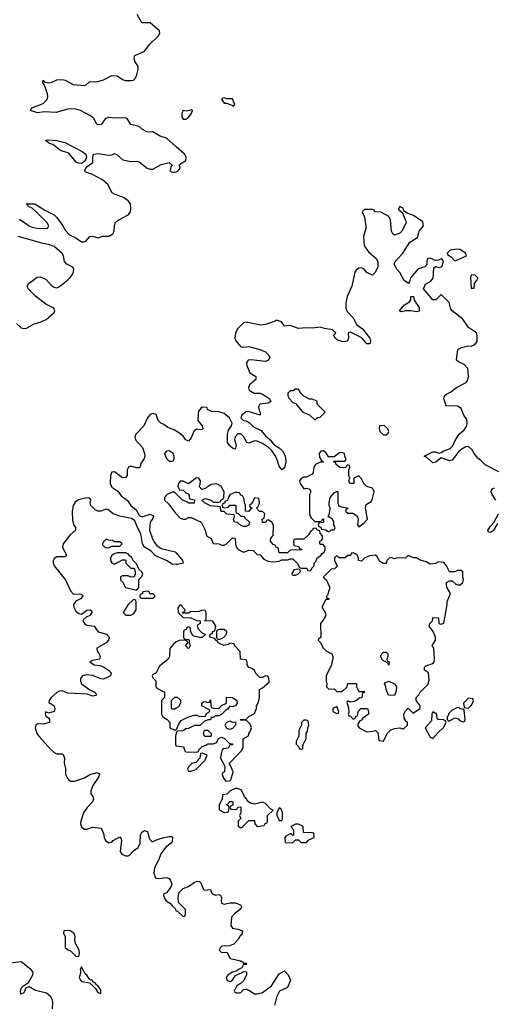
# Model space of a CAD drawing. Header units: inches. Extents: x 2601682 to 2755810, y 449311 to 584050.
# Tile 338 of 505: x 2678860 to 2682317, y 508175 to 515351. Entities that reach past the tile are written whole.
import ezdxf

# ---------------------------------------------------------------- set-up
doc = ezdxf.new("R2010")
doc.units = ezdxf.units.IN
doc.header["$MEASUREMENT"] = 0
for name, color, linetype in [('C6570', 7, 'Continuous'), ('C6571', 7, 'Continuous'), ('C6580', 7, 'Continuous'), ('C6581', 7, 'Continuous')]:
    doc.layers.add(name, color=color, linetype=linetype)

msp = doc.modelspace()

# ---------------------------------------------------------------- linework, layer by layer
at = {"layer": 'C6570', "color": 2, "elevation": 2}
for points in [[(2679171.6, 510000), (2679176.8, 509996.8), (2679187.3, 509970), (2679184.5, 509935.5), (2679192.7, 509892.7), (2679194.3, 509850), (2679204.7, 509824.7), (2679217.6, 509810), (2679230, 509802.4), (2679258.2, 509801.8), (2679333.1, 509826.9), (2679370, 509850.5), (2679424.7, 509864.7), (2679438, 509858), (2679441, 509850), (2679434, 509830), (2679393.4, 509770), (2679377.3, 509730), (2679378, 509710), (2679392, 509690), (2679398, 509670), (2679390.8, 509650), (2679350.4, 509609.6), (2679325.7, 509570), (2679305.2, 509510), (2679303.6, 509490), (2679309.3, 509469.3), (2679330, 509450.4), (2679350, 509450.7), (2679390, 509467.3), (2679450, 509458), (2679458, 509450), (2679473.7, 509413.7), (2679476, 509390), (2679486, 509370), (2679510, 509351.3), (2679530, 509358), (2679542, 509370), (2679590, 509396), (2679594.4, 509394.4), (2679602.8, 509370), (2679593, 509290), (2679604.9, 509270), (2679630, 509256.4), (2679650, 509256.3), (2679659.1, 509260.9), (2679690, 509294.8), (2679722, 509318), (2679738, 509350), (2679739.3, 509410), (2679750, 509430.8), (2679770, 509441), (2679790, 509434), (2679803.5, 509383.5), (2679822, 509362), (2679830, 509361), (2679863, 509377), (2679909.7, 509390.3), (2679950, 509398.8), (2679970, 509398), (2679973.4, 509390), (2679970, 509362), (2679962.8, 509350), (2679923.1, 509316.9), (2679889, 509271), (2679874, 509230), (2679841, 509170), (2679836, 509130), (2679850, 509098), (2679855.3, 509095.3), (2679870, 509091), (2679930, 509098.8), (2679950, 509091.3), (2679958.4, 509078.4), (2679967.3, 509050), (2679960.7, 509030), (2679930, 508988), (2679910, 508978), (2679906.8, 508970), (2679911.3, 508950), (2679927.3, 508930), (2679964.7, 508904.7), (2679970, 508894), (2679992.7, 508872.7), (2679998, 508858), (2680000, 508857.3)], [(2679098, 508142), (2679101.2, 508190), (2679097.2, 508210), (2679086, 508230), (2679055.1, 508255.1), (2678974.8, 508274.8), (2678930, 508302), (2678904.7, 508295.3), (2678890, 508258), (2678869, 508250), (2678865.2, 508270), (2678870, 508292), (2678888, 508310), (2678925.2, 508334.8), (2678955.3, 508390), (2678958, 508410), (2678942, 508430), (2678870, 508484), (2678770, 508473.2)]]:
    msp.add_lwpolyline(points, dxfattribs=at)
for points in [[(2679206.7, 508713.3), (2679182, 508710), (2679178, 508690), (2679191.1, 508668.9), (2679192, 508590), (2679210, 508572), (2679230, 508564.7), (2679270, 508526), (2679290, 508524.7), (2679294.7, 508550), (2679292.8, 508570), (2679264.1, 508624.1), (2679261.6, 508650), (2679265.1, 508670), (2679255.8, 508690), (2679228, 508710)], [(2679310, 508448), (2679301, 508430), (2679304.7, 508410), (2679292, 508370), (2679302, 508350), (2679310, 508342), (2679371.6, 508331.6), (2679411.3, 508291.3), (2679430, 508262), (2679450, 508254), (2679450, 508278), (2679430, 508312.3), (2679417.2, 508317.2), (2679412.3, 508330), (2679397.5, 508337.5), (2679388, 508350), (2679374.5, 508354.5), (2679355.6, 508375.6), (2679350, 508388.7), (2679337.5, 508397.5), (2679330, 508415.3), (2679321.2, 508421.2)]]:
    msp.add_lwpolyline(points, close=True, dxfattribs=at)
at = {"layer": 'C6571', "color": 2}
for points, elevation in [([(2680000, 514424.8), (2679930, 514487.1), (2679883.3, 514503.3), (2679830, 514535.1), (2679790, 514532.3), (2679754, 514550), (2679730, 514572.7), (2679670, 514588), (2679642, 514630), (2679630, 514637.2), (2679552.9, 514632.9), (2679510, 514639), (2679486, 514630), (2679453.7, 514586.3), (2679430, 514584), (2679422, 514590), (2679399, 514630), (2679375.3, 514650), (2679302, 514690), (2679270, 514699.6), (2679218.8, 514701.2), (2679125.8, 514674.2), (2679040.5, 514679.5), (2678990, 514673.2), (2678938, 514690), (2678948, 514710), (2679030, 514741), (2679059, 514770), (2679065.2, 514790), (2679062.7, 514810), (2679039, 514879), (2679028, 514890), (2679030, 514911), (2679038, 514898), (2679070, 514890.8), (2679090, 514894), (2679130, 514914), (2679170, 514916.3), (2679191.3, 514910), (2679250, 514878.8), (2679330, 514871.3), (2679343.1, 514876.9), (2679370, 514901), (2679410, 514897.3), (2679430, 514902), (2679470, 514914), (2679530, 514944.9), (2679570, 514942), (2679610, 514914.8), (2679630, 514907.3), (2679672.9, 514907.1), (2679690, 514911.3), (2679698.6, 514921.4), (2679710, 514942), (2679724, 514990), (2679724, 515010), (2679699.3, 515050), (2679692.7, 515070), (2679699, 515090), (2679770, 515122.8), (2679807.3, 515172.7), (2679869, 515230), (2679882, 515250), (2679878, 515270), (2679810, 515328), (2679750, 515328), (2679715.3, 515390)], 2), ([(2678858.4, 513898.4), (2678928.4, 513848.4), (2678950, 513838.9), (2678988, 513832), (2679058, 513830), (2679065.6, 513834.4), (2679071.7, 513848.3), (2679060.9, 513870), (2678975.8, 513955.8), (2678950, 513978), (2678924, 513990), (2678920.4, 514000.4), (2678908, 514010), (2678970, 514010.3), (2679042.5, 513962.5), (2679110, 513928.7), (2679130.3, 513910), (2679175.3, 513850), (2679194.6, 513814.6), (2679223.6, 513783.6), (2679270, 513760.7), (2679310, 513731.3), (2679330, 513731.3), (2679342, 513738), (2679370, 513770.6), (2679393.7, 513773.7), (2679430, 513762), (2679466.3, 513773.7), (2679510, 513774), (2679539, 513790), (2679549.2, 513810), (2679549.4, 513850), (2679556, 513870), (2679577.2, 513890), (2679649.2, 513930), (2679666, 513950), (2679669.4, 513970), (2679666, 514010), (2679649.3, 514030), (2679615.1, 514055.1), (2679550, 514079.5), (2679533.2, 514090), (2679502.7, 514150), (2679463.5, 514183.5), (2679390, 514223.7), (2679340.2, 514240.2), (2679335.3, 514250), (2679344, 514276), (2679392.7, 514310), (2679392.9, 514347.1), (2679398, 514370), (2679430, 514375.5), (2679510, 514362.8), (2679530, 514366), (2679550, 514376), (2679570, 514366), (2679612, 514330), (2679670, 514318), (2679710, 514320.5), (2679730, 514316.3), (2679788.9, 514268.9), (2679810, 514262), (2679830, 514262.8), (2679890, 514296), (2679950, 514311), (2679971.3, 514291.3), (2679960.7, 514279.3), (2679957.3, 514250), (2679963.4, 514243.4), (2679979.3, 514239.3), (2679990, 514238.9), (2680000, 514243.2)], 2), ([(2678836.2, 513136.2), (2678870, 513106.4), (2678890, 513101.3), (2678910, 513103.7), (2678965.8, 513134.2), (2679010, 513147.2), (2679052.9, 513167.1), (2679110, 513216), (2679117, 513230), (2679109, 513250), (2679050, 513278), (2678975.6, 513335.6), (2678922, 513390), (2678915.1, 513410), (2678926, 513430), (2678952.8, 513447.2), (2678984.2, 513475.8), (2679010, 513476.4), (2679050, 513460.4), (2679090, 513416.3), (2679110, 513402), (2679130, 513397.3), (2679150, 513406.8), (2679210, 513455.8), (2679230, 513474.4), (2679250, 513504.9), (2679254.7, 513530), (2679247.6, 513547.6), (2679202.7, 513570), (2679187.3, 513590), (2679178.4, 513630), (2679168.2, 513648.2), (2679110, 513698), (2679070, 513713.7), (2679030, 513720.5), (2678850, 513772)], 2), ([(2680000, 512353), (2679990, 512359.3), (2679938.6, 512378.6), (2679910, 512401.2), (2679889, 512410), (2679869.3, 512430), (2679854, 512474), (2679830, 512481.2), (2679810, 512473.2), (2679790.6, 512450), (2679764.4, 512390), (2679706.8, 512330), (2679699.1, 512310), (2679704, 512290), (2679753.5, 512233.5), (2679768, 512190), (2679770.6, 512169.4), (2679766.8, 512153.2), (2679743.5, 512116.5), (2679738, 512090), (2679730, 512085.2), (2679710, 512085.2), (2679670, 512097.2), (2679652, 512090), (2679642.8, 512070), (2679642.8, 512030), (2679630, 512014), (2679610, 512013.2), (2679550, 512056), (2679530, 512052.3), (2679520.3, 512030), (2679519.5, 511970), (2679530, 511944.9), (2679574, 511914), (2679599.9, 511879.9), (2679645.8, 511845.8), (2679670.7, 511810), (2679710, 511777.3), (2679724.9, 511744.9), (2679734.4, 511734.4), (2679753.2, 511726.8), (2679810, 511746.8), (2679830, 511738.8), (2679835.5, 511730), (2679830, 511715.3), (2679810.5, 511689.5), (2679804.9, 511630), (2679827.3, 511567.3), (2679841.7, 511541.7), (2679859.5, 511519.5), (2679890, 511498), (2679993, 511473), (2680000, 511464.8)], 2), ([(2680000, 511895), (2679987.3, 511907.3), (2679970, 511908), (2679934, 511890), (2679914, 511870), (2679914, 511850), (2679943.6, 511823.6), (2679995.3, 511755.3), (2680000, 511750.3)], 6), ([(2680000, 511380.6), (2679970, 511383.7), (2679929.6, 511409.6), (2679850, 511442.9), (2679818.5, 511478.5), (2679765.6, 511510), (2679755.6, 511530), (2679743.3, 511603.3), (2679718, 511650), (2679698.9, 511698.9), (2679674.8, 511714.8), (2679590, 511732.7), (2679542, 511750), (2679502, 511782), (2679490, 511784), (2679450, 511769.4), (2679430, 511769.6), (2679410, 511778.4), (2679378.4, 511810), (2679372.3, 511830), (2679379.3, 511850), (2679375.9, 511855.9), (2679364.5, 511864.5), (2679350, 511867.3), (2679287.4, 511852.6), (2679264.3, 511835.7), (2679248.4, 511810), (2679242.3, 511770), (2679244.5, 511704.5), (2679251.9, 511671.9), (2679266.8, 511650), (2679266.8, 511630), (2679226, 511594), (2679177.1, 511530), (2679173, 511510), (2679175.5, 511495.5), (2679201, 511450), (2679197.3, 511442.7), (2679190, 511435.3), (2679130, 511437.6), (2679110, 511424.5), (2679103.6, 511410), (2679104.2, 511390), (2679111.5, 511370), (2679194.3, 511270), (2679230, 511187.7), (2679250, 511166.4), (2679303.5, 511163.5), (2679316.3, 511156.3), (2679318.8, 511150), (2679302.8, 511130), (2679270, 511114.5), (2679251.8, 511090), (2679253.8, 511070), (2679270, 511041.3), (2679290, 511023), (2679310, 511018.8), (2679350, 511047.3), (2679370.5, 511050.5), (2679383.6, 511043.6), (2679386, 511030), (2679370.7, 511010), (2679343.4, 510996.6), (2679323.5, 510976.5), (2679321, 510970), (2679331, 510950), (2679350, 510937.3), (2679402, 510930), (2679432, 510890), (2679492.3, 510872.3), (2679511.3, 510850), (2679506, 510830), (2679490.5, 510809.5), (2679422, 510770), (2679424, 510750), (2679439.1, 510730), (2679446.8, 510710), (2679442, 510690), (2679390, 510681.2), (2679371.3, 510670), (2679402, 510650), (2679443.8, 510643.8), (2679470, 510634.8), (2679506, 510610), (2679526, 510590), (2679522, 510570), (2679470, 510544.5), (2679450, 510547), (2679390.9, 510570.9), (2679343, 510577), (2679317.3, 510570), (2679302.4, 510550), (2679302.4, 510530), (2679310.5, 510510), (2679370, 510466), (2679404.7, 510450), (2679418.8, 510430), (2679415.2, 510424.8), (2679390, 510420.9), (2679355.1, 510435.1), (2679210, 510443.7), (2679170, 510459), (2679150, 510458), (2679130, 510447.6), (2679088.5, 510410), (2679074.8, 510390), (2679072, 510372), (2679090, 510366), (2679111, 510350), (2679116, 510330), (2679111, 510310), (2679070, 510298), (2679050, 510306), (2679046, 510294), (2679050, 510274), (2679070, 510262), (2679078, 510250), (2679078, 510230), (2679030, 510217.2), (2678990, 510219.7), (2678977.1, 510210), (2678971.8, 510190), (2678985.8, 510150), (2678998.9, 510130), (2679088.8, 510028.8), (2679110, 510010.3), (2679130, 510001.7), (2679170, 510001), (2679171.6, 510000)], 2), ([(2680000, 510816.4), (2679979.6, 510800.4), (2679952.7, 510767.3), (2679951, 510709), (2679942, 510690), (2679879.6, 510640.4), (2679854, 510590), (2679830, 510578), (2679824.7, 510570), (2679830, 510554), (2679852, 510532), (2679852, 510490), (2679859.6, 510479.6), (2679914, 510450), (2679914, 510410), (2679894, 510390), (2679892, 510290), (2679902, 510270), (2679934, 510250), (2679954, 510230), (2679954, 510190), (2679990, 510174), (2680000, 510177.3)], 6), ([(2680000, 510332.4), (2679990, 510326), (2679970, 510326), (2679966, 510330), (2679966, 510390), (2679990, 510414), (2680000, 510413.2)], 6), ([(2680000, 510151), (2679994, 510130), (2679994, 510070), (2679998, 510058), (2680000, 510057.8)], 6)]:
    msp.add_lwpolyline(points, dxfattribs=dict(at, elevation=elevation))
for points, elevation in [([(2679310, 514304), (2679290, 514305.2), (2679272.3, 514312.3), (2679217.6, 514377.6), (2679158, 514398), (2679102, 514442), (2679078, 514450), (2679048, 514470), (2679065.2, 514474.8), (2679130, 514470.4), (2679190, 514455.5), (2679316, 514390), (2679342.8, 514370), (2679346.8, 514350), (2679336.8, 514323.2)], 2), ([(2679950, 512208), (2679930, 512206), (2679914, 512190), (2679930, 512154), (2679950, 512134), (2679970, 512134), (2679982, 512138), (2679986, 512150), (2679986, 512170), (2679978, 512190)], 6), ([(2679490, 511566), (2679470, 511546), (2679462, 511530), (2679463.6, 511523.6), (2679483.6, 511503.6), (2679510, 511502), (2679530, 511514), (2679590, 511514), (2679606, 511530), (2679590, 511546), (2679550, 511546), (2679536.4, 511556.4), (2679510, 511558)], 6), ([(2679630, 511466), (2679570, 511466), (2679543.6, 511456.4), (2679530, 511446), (2679522, 511430), (2679523.6, 511403.6), (2679534, 511390), (2679550, 511382), (2679610, 511414), (2679630, 511414), (2679634, 511410), (2679634, 511390), (2679670, 511354), (2679692.7, 511352.7), (2679702, 511330), (2679702, 511310), (2679694, 511290), (2679668.9, 511288.9), (2679650, 511298), (2679610, 511298), (2679594, 511290), (2679594, 511270), (2679610, 511254), (2679630, 511214), (2679710, 511194), (2679727.3, 511212.7), (2679728, 511272), (2679750, 511294), (2679758, 511310), (2679750, 511326), (2679727.3, 511347.3), (2679710, 511386), (2679686, 511410), (2679674.6, 511434.6), (2679662, 511442), (2679650, 511458)], 6), ([(2679790, 511186), (2679758, 511182), (2679752.7, 511167.3), (2679738, 511162), (2679734, 511150), (2679738, 511138), (2679750, 511134), (2679830, 511134), (2679846, 511150), (2679830, 511166), (2679807.3, 511167.3), (2679802, 511182)], 6), ([(2679690, 511126), (2679650, 511088), (2679614, 511030), (2679632, 511012), (2679670, 511011.3), (2679690, 511022), (2679708, 511050), (2679707.3, 511107.3), (2679702, 511122)], 6)]:
    msp.add_lwpolyline(points, close=True, dxfattribs=dict(at, elevation=elevation))
at = {"layer": 'C6580', "color": 2}
for points, elevation in [([(2680177.6, 510000), (2680172, 509968), (2680142, 509938), (2680114, 509930), (2680090, 509906), (2680082, 509890), (2680090, 509874), (2680110, 509874), (2680130, 509882), (2680146, 509890), (2680210, 509954), (2680226, 509990), (2680203.5, 510000)], 6), ([(2680328, 510000), (2680322, 509970), (2680354, 509910), (2680351.6, 509868.4), (2680338, 509862), (2680334, 509850), (2680343.6, 509823.6), (2680362, 509802), (2680390, 509804.7), (2680398, 509810), (2680414, 509870), (2680396.4, 509916.4), (2680386, 509930), (2680453.6, 510000)], 6), ([(2680000, 508857.3), (2680010, 508854), (2680050, 508814), (2680062, 508818), (2680067.3, 508832.7), (2680067.3, 508867.3), (2680018, 508918), (2680014, 508954), (2680022.7, 508990), (2680050, 509018.8), (2680090, 509034.8), (2680130, 509062.8), (2680153.7, 509073.7), (2680170, 509071), (2680180.7, 509060.7), (2680196, 509016), (2680206, 509006), (2680250, 509012), (2680258, 508990), (2680270, 508978), (2680290, 508971), (2680310, 508974.8), (2680322, 508970), (2680330.8, 508950), (2680327.3, 508927.3), (2680331.3, 508911.3), (2680350, 508906), (2680390, 508914.8), (2680430, 508914), (2680462.8, 508902.8), (2680476, 508890), (2680471, 508870), (2680424.7, 508835.3), (2680404, 508810), (2680398, 508750), (2680411, 508731), (2680450, 508722.8), (2680482, 508710), (2680481, 508690), (2680465.8, 508674.2), (2680452.7, 508647.3), (2680423.5, 508616.5), (2680390, 508602), (2680370, 508598), (2680350, 508602), (2680330, 508595.3), (2680322, 508590), (2680312, 508570), (2680330, 508552), (2680370, 508554), (2680394, 508510), (2680470, 508491.3), (2680483.6, 508483.6), (2680490, 508474), (2680510, 508474), (2680514, 508470), (2680510, 508466), (2680490, 508466), (2680478, 508442), (2680454, 508430), (2680442, 508418), (2680410, 508408.7), (2680378, 508390), (2680364.7, 508370), (2680372, 508350), (2680390, 508341), (2680397.2, 508342.8), (2680410, 508352), (2680430, 508382), (2680447.3, 508392.7), (2680476.4, 508403.6), (2680490, 508414), (2680512.7, 508412.7), (2680512, 508390), (2680491.6, 508348.4), (2680474, 508330), (2680442, 508310), (2680422, 508270), (2680425.4, 508265.4), (2680439.6, 508259.6), (2680460.4, 508259.6), (2680470, 508262), (2680490, 508282), (2680510, 508284.7), (2680530, 508278), (2680570, 508251.3), (2680591.1, 508251.1), (2680630, 508260.7), (2680695.3, 508310), (2680750, 508398), (2680790, 508418), (2680816, 508390), (2680832, 508350), (2680810, 508298), (2680752, 508270), (2680730, 508228), (2680716, 508170)], 2)]:
    msp.add_lwpolyline(points, dxfattribs=dict(at, elevation=elevation))
at = {"layer": 'C6580', "color": 2, "elevation": 6}
for points in [[(2680430, 509748), (2680394, 509730), (2680370, 509706), (2680338, 509702), (2680334, 509670), (2680312, 509630), (2680312.7, 509592.7), (2680350, 509572), (2680382, 509578), (2680386, 509610), (2680382, 509622), (2680366, 509630), (2680382, 509638), (2680390, 509654), (2680410, 509654), (2680412.7, 509647.3), (2680412.7, 509627.3), (2680398, 509622), (2680394, 509610), (2680398, 509598), (2680430, 509594), (2680442, 509598), (2680448, 509612), (2680470, 509614), (2680472, 509570), (2680462, 509550), (2680472, 509530), (2680452, 509510), (2680452.7, 509472.7), (2680470, 509462), (2680486, 509470), (2680530, 509514), (2680570, 509514), (2680572, 509490), (2680590, 509472), (2680642, 509478), (2680648, 509492), (2680662, 509498), (2680666, 509510), (2680666, 509550), (2680706, 509590), (2680690, 509598), (2680650, 509638), (2680630, 509648.7), (2680570, 509633.2), (2680540.2, 509640.2), (2680518, 509658), (2680515.3, 509670), (2680498, 509690), (2680475.3, 509735.3), (2680447.3, 509747.3)], [(2680750, 509606), (2680732, 509570), (2680732.7, 509552.7), (2680750, 509514), (2680770, 509514), (2680775.3, 509524.7), (2680774, 509574), (2680762, 509602)], [(2680890, 509488), (2680870, 509488), (2680834, 509470), (2680854, 509450), (2680854, 509410), (2680850, 509406), (2680838, 509418), (2680830, 509418), (2680799.6, 509400.4), (2680792, 509390), (2680794, 509354), (2680847.3, 509352.7), (2680870, 509374), (2680890, 509374), (2680910, 509354), (2680950, 509354), (2680967.3, 509372.7), (2681006, 509390), (2681002, 509422), (2680990, 509426), (2680927.3, 509427.3), (2680926, 509470)]]:
    msp.add_lwpolyline(points, close=True, dxfattribs=at)
at = {"layer": 'C6581', "color": 2}
for points, elevation in [([(2680350, 514781.2), (2680340.7, 514779.3), (2680331.3, 514770), (2680350, 514742), (2680370, 514742), (2680410, 514724.7), (2680418, 514722), (2680427.3, 514732.7), (2680410, 514773.3), (2680370, 514774.5)], 2), ([(2680114.6, 514694.6), (2680074.8, 514685.2), (2680050, 514689), (2680041.6, 514670), (2680042, 514642), (2680050, 514626.8), (2680070, 514626.8), (2680090, 514638), (2680110, 514664.7), (2680118, 514690)], 2), ([(2682050, 513678), (2682005.4, 513674.6), (2681994, 513670), (2681974, 513650), (2681978, 513638), (2682003.6, 513623.6), (2682030, 513594), (2682050, 513602), (2682114, 513630), (2682108, 513650), (2682070, 513675.3)], 2), ([(2682150, 513492.7), (2682143, 513470), (2682150, 513394), (2682170, 513394), (2682174, 513430), (2682190, 513451), (2682196.9, 513470), (2682177.2, 513490)], 2), ([(2681750, 513222), (2681710, 513229), (2681671.1, 513228.9), (2681642, 513222), (2681626, 513230), (2681662, 513270), (2681702, 513298), (2681708.7, 513310), (2681710, 513334), (2681730, 513334), (2681734, 513306), (2681770, 513254), (2681770, 513228)], 2), ([(2680890, 512658), (2680870, 512658), (2680850, 512646), (2680830, 512646), (2680814, 512630), (2680814, 512610), (2680822, 512590), (2680850, 512562), (2680870, 512554), (2680922, 512490), (2680970, 512472), (2681010, 512434), (2681028.4, 512451.6), (2681050, 512454), (2681086, 512490), (2681028, 512550), (2681026, 512570), (2680990, 512586), (2680970, 512586), (2680930, 512608), (2680908.7, 512628.7)], 6), ([(2681514, 512394), (2681482, 512390), (2681478, 512370), (2681484.7, 512350), (2681510, 512326), (2681530, 512324.7), (2681543.1, 512336.9), (2681548.7, 512350), (2681542, 512370)], 6), ([(2681070, 512208), (2681052.7, 512207.3), (2681042, 512190), (2681043.6, 512163.6), (2681058, 512138), (2681074, 512130), (2681070, 512126), (2681050, 512126), (2681014, 512110), (2681002, 512090), (2680998, 512050), (2680990, 512038), (2680950, 512018), (2680930, 512018), (2680910, 512008), (2680898, 511990), (2680902.8, 511970), (2680930, 511932), (2680950, 511938), (2680970, 511932), (2680982, 511910), (2680972, 511890), (2680971.3, 511870), (2680971.3, 511750), (2680982, 511722), (2681010, 511694), (2681050, 511694), (2681062, 511698), (2681066, 511710), (2681072.7, 511712.7), (2681074, 511690), (2681070, 511686), (2681038, 511682), (2681034, 511670), (2681038, 511658), (2681052.7, 511652.7), (2681058, 511638), (2681090, 511634), (2681110, 511622), (2681118, 511622), (2681130, 511634), (2681150, 511634), (2681158, 511650), (2681148, 511668), (2681148, 511690), (2681138, 511710), (2681106, 511730), (2681118, 511750), (2681122, 511790), (2681115.3, 511810), (2681115.3, 511830), (2681122, 511870), (2681150, 511902), (2681174, 511914), (2681178, 511898), (2681178, 511830), (2681185.4, 511805.4), (2681254, 511790), (2681238, 511782), (2681234, 511770), (2681250, 511754), (2681290, 511754), (2681322, 511730), (2681326, 511710), (2681322, 511670), (2681330, 511654), (2681370, 511684.7), (2681394, 511710), (2681379, 511790), (2681383.1, 511816.9), (2681420.4, 511839.6), (2681428.9, 511851.1), (2681441.2, 511910), (2681430, 511938), (2681389.1, 511949.1), (2681368, 511970), (2681350, 512006), (2681330, 512026), (2681294, 512010), (2681294, 511970), (2681266, 511970), (2681258, 511990), (2681266, 512010), (2681258, 512030), (2681258, 512070), (2681266, 512090), (2681262, 512102), (2681250, 512106), (2681230, 512086), (2681192.7, 512087.3), (2681166, 512110), (2681162, 512122), (2681146, 512130), (2681150, 512134), (2681230, 512134), (2681238, 512150), (2681228.4, 512168.4), (2681226, 512190), (2681210, 512198), (2681190, 512195.3), (2681150, 512166), (2681110, 512166), (2681090, 512198)], 6), ([(2681290, 511466), (2681278, 511462), (2681270, 511446), (2681250, 511446), (2681230, 511428), (2681188, 511428), (2681170, 511446), (2681154, 511430), (2681154, 511410), (2681171.6, 511368.4), (2681154, 511350), (2681130, 511346), (2681074, 511290), (2681078, 511278), (2681091.6, 511271.6), (2681116.9, 511216.9), (2681116.9, 511203.1), (2681102, 511158), (2681094, 511150), (2681098, 511138), (2681114, 511130), (2681110, 511126), (2681090, 511126), (2681062, 511070), (2681084.7, 511030), (2681091, 511010), (2681076.8, 510983.2), (2681051, 510950), (2681052.7, 510852.7), (2681050, 510846), (2681038, 510842), (2681034, 510830), (2681050, 510814), (2681070, 510774), (2681091.6, 510751.6), (2681134, 510730), (2681142, 510710), (2681142, 510690), (2681132.7, 510667.3), (2681132, 510650), (2681092, 510570), (2681092, 510530), (2681098, 510510), (2681094, 510490), (2681112.7, 510472.7), (2681150, 510474), (2681170, 510454), (2681210, 510454), (2681246, 510490), (2681250, 510514), (2681310, 510514), (2681314, 510510), (2681314, 510490), (2681330, 510454), (2681370, 510454), (2681374, 510450), (2681358, 510442), (2681351.3, 510408.7), (2681332.7, 510407.3), (2681314, 510390), (2681296.9, 510383.1), (2681270, 510378), (2681250, 510386), (2681242, 510378), (2681255.3, 510335.3), (2681258, 510302), (2681254, 510290), (2681258, 510278), (2681270, 510274), (2681290, 510254), (2681302, 510258), (2681308, 510272), (2681322, 510278), (2681326, 510310), (2681346, 510330), (2681394, 510330), (2681402, 510310), (2681402, 510290), (2681359.6, 510260.4), (2681350, 510246), (2681338, 510242), (2681323.6, 510216.4), (2681323.6, 510203.6), (2681334, 510190), (2681390, 510162), (2681430, 510164.7), (2681451.6, 510171.6), (2681471.6, 510151.6), (2681472.7, 510112.7), (2681478, 510098), (2681510, 510094), (2681538, 510150), (2681564.7, 510175.3), (2681590, 510184.7), (2681630, 510191.3), (2681650, 510182), (2681656.4, 510183.6), (2681686, 510210), (2681686, 510230), (2681676.4, 510236.4), (2681660.4, 510260.4), (2681658, 510290), (2681670, 510314), (2681690, 510334), (2681730, 510294), (2681736.4, 510303.6), (2681778, 510330), (2681778, 510350), (2681748, 510390), (2681748.7, 510410), (2681768, 510430), (2681778, 510450), (2681833.6, 510506.4), (2681843.1, 510536.9), (2681838, 510590), (2681808, 510610), (2681808.4, 510631.6), (2681818, 510642), (2681870, 510658), (2681879, 510670), (2681882, 510690), (2681878, 510770), (2681866, 510790), (2681888, 510830), (2681888.7, 510850), (2681873.2, 510893.2), (2681842, 510930), (2681848.7, 510950), (2681868, 510970), (2681870, 510994), (2681911.3, 510991.3), (2681914, 510950), (2681930, 510944.7), (2681950, 510954), (2681975.3, 511090), (2681975.3, 511110), (2681998, 511170), (2681975.3, 511210), (2681968.7, 511230), (2681968.7, 511250), (2681990, 511262), (2682010, 511262), (2682038, 511238), (2682050, 511232), (2682070, 511232), (2682088, 511250), (2682094, 511270), (2682088, 511290), (2682087.3, 511327.3), (2682076.4, 511336.4), (2682050, 511338), (2682030, 511328), (2681990, 511326), (2681969, 511370), (2681950, 511394), (2681910, 511399), (2681890, 511389), (2681850, 511382), (2681821.2, 511401.2), (2681773.6, 511413.6), (2681750, 511428), (2681728, 511428), (2681690, 511446), (2681670, 511426), (2681610, 511428), (2681590, 511422), (2681570, 511428), (2681552.7, 511427.3), (2681534, 511410), (2681530, 511388), (2681508.9, 511388.9), (2681483.1, 511403.1), (2681462, 511442), (2681450, 511448.7), (2681410, 511444), (2681374, 511430), (2681350, 511406), (2681328.9, 511408.9), (2681327.3, 511427.3), (2681318, 511450)], 6), ([(2680890, 511346), (2680858, 511342), (2680842, 511310), (2680850, 511302), (2680870, 511302), (2680886, 511310), (2680906, 511330), (2680902, 511342)], 6), ([(2680350, 510908), (2680312.7, 510907.3), (2680298, 510902), (2680294, 510890), (2680294, 510850), (2680298, 510838), (2680310, 510834), (2680330, 510842), (2680346, 510850), (2680367.3, 510872.7), (2680368, 510890)], 6), ([(2681550, 510646), (2681542, 510662), (2681503.1, 510683.1), (2681488, 510710), (2681498, 510730), (2681510, 510742), (2681530, 510742), (2681542, 510730), (2681542, 510710), (2681534, 510690), (2681538, 510678), (2681551.6, 510671.6)], 6), ([(2681590, 510426), (2681547.3, 510427.3), (2681528.9, 510468.9), (2681528, 510490), (2681518, 510510), (2681522, 510518), (2681550, 510531.3), (2681590, 510512), (2681604.7, 510490), (2681603.6, 510456.4)], 6), ([(2682130, 510406), (2682094, 510370), (2682098, 510338), (2682130, 510334), (2682150, 510354), (2682158, 510370), (2682166, 510390), (2682162, 510402)], 6), ([(2681170, 510346), (2681142, 510330), (2681142, 510310), (2681170, 510294), (2681182, 510298), (2681186, 510310)], 6), ([(2681870, 510306), (2681862, 510290), (2681859.6, 510240.4), (2681814, 510190), (2681850, 510122), (2681870, 510112), (2681905.6, 510154.4), (2681948.4, 510191.6), (2681966, 510230), (2681962, 510242), (2681947.3, 510247.3), (2681906, 510250), (2681898, 510270), (2681898, 510290)], 6), ([(2682058, 510338), (2682043.6, 510336.4), (2682010, 510318), (2681986.4, 510293.6), (2681982, 510278), (2681974, 510270), (2681974, 510250), (2681982, 510242), (2681990, 510242), (2682030, 510262), (2682056, 510256), (2682064.7, 510244.7), (2682090, 510234), (2682102, 510238), (2682106, 510250), (2682098, 510318), (2682087.3, 510327.3), (2682068.4, 510328.4)], 6), ([(2680410, 510232), (2680432.7, 510232.7), (2680432, 510210), (2680410, 510186), (2680390, 510178), (2680370, 510186), (2680358, 510210), (2680366, 510230), (2680390, 510242)], 6), ([(2680950, 510246), (2680930, 510246), (2680914, 510230), (2680914, 510210), (2680894, 510170), (2680894, 510130), (2680874, 510090), (2680874, 510070), (2680892.7, 510052.7), (2680898, 510038), (2680910, 510034), (2680922, 510038), (2680926, 510070), (2680946, 510110), (2680946, 510150), (2680956.4, 510163.6), (2680958, 510190), (2680966, 510210), (2680962, 510242)], 6), ([(2680210, 510126), (2680206, 510130), (2680198, 510150), (2680207.3, 510172.7), (2680230, 510172), (2680254, 510150), (2680254, 510130), (2680250, 510126)], 6)]:
    msp.add_lwpolyline(points, close=True, dxfattribs=dict(at, elevation=elevation))
for points, elevation in [([(2680000, 514243.2), (2680015.6, 514250), (2680029.3, 514270), (2680022, 514290), (2680024.7, 514295.3), (2680070, 514324.7), (2680071.6, 514350), (2680061.6, 514370), (2680000, 514424.8)], 2), ([(2682350, 512057), (2682250, 512107), (2682219.6, 512139.6), (2682196.6, 512156.6), (2682170, 512189.2), (2682155.8, 512215.8), (2682130, 512240.9), (2682110, 512237), (2682079.9, 512220.1), (2682057.7, 512202.3), (2682010, 512140.9), (2681990, 512136), (2681930, 512158), (2681892.5, 512127.5), (2681870, 512121.2), (2681824, 512164), (2681806, 512170), (2681870, 512201), (2681890, 512201), (2681911.6, 512191.6), (2681930, 512196), (2681948.7, 512210), (2681994.8, 512225.3), (2682014.3, 512245.7), (2682035.1, 512290), (2682062.7, 512330), (2682098.6, 512361.4), (2682114.5, 512385.5), (2682120.7, 512410), (2682117.2, 512437.2), (2682095.3, 512470), (2682077, 512517), (2682050, 512534), (2681970, 512538), (2681964, 512544), (2681949, 512590), (2681955.3, 512610), (2681970, 512621), (2682001.5, 512638.5), (2682042, 512670), (2682113.3, 512706.7), (2682122, 512718), (2682129.5, 512750), (2682125.2, 512810), (2682098, 512838), (2682056.5, 512856.5), (2682042, 512870), (2682050, 512934), (2682055.3, 512950), (2682077.5, 512962.5), (2682130, 512974), (2682150, 512970.8), (2682175.5, 512984.5), (2682193.2, 513006.8), (2682193.2, 513050), (2682188, 513070), (2682130, 513108), (2682089.4, 513169.4), (2682010, 513228.7), (2682002, 513242), (2681989, 513289), (2681930, 513348), (2681892, 513310), (2681870, 513309.2), (2681802, 513390), (2681816.4, 513423.6), (2681855.3, 513444.7), (2681872.9, 513467.1), (2681878, 513542), (2681890, 513552), (2681910, 513544.7), (2681935.3, 513550), (2681948, 513590), (2681940.4, 513600.4), (2681930, 513608), (2681910, 513598), (2681890, 513595.3), (2681850, 513613.2), (2681834, 513610), (2681826.4, 513593.6), (2681826, 513570), (2681821, 513559), (2681810.6, 513549.4), (2681764, 513536), (2681750, 513522), (2681706, 513470), (2681699.8, 513440.2), (2681691.6, 513428.4), (2681662, 513450), (2681630, 513508), (2681609, 513530), (2681589, 513570), (2681595.3, 513590), (2681651.5, 513648.5), (2681702, 513730), (2681757.2, 513762.8), (2681769.3, 513810.7), (2681802, 513850), (2681798, 513878), (2681730, 513925.1), (2681682, 513942), (2681663.6, 513956.4), (2681656.4, 513956.4), (2681658, 513962), (2681650, 513977.2), (2681630, 513988.7), (2681616, 513970), (2681646.4, 513946.4), (2681670.7, 513890), (2681674.8, 513870), (2681644.7, 513810), (2681630, 513795.3), (2681590, 513782), (2681578, 513790), (2681568.9, 513808.9), (2681562, 513890), (2681550, 513918), (2681490, 513948), (2681446, 513950), (2681442, 513962), (2681427.3, 513967.3), (2681372.7, 513967.3), (2681354, 513950), (2681371, 513911), (2681381.6, 513850), (2681382.4, 513830), (2681363.7, 513770), (2681370, 513702), (2681399.8, 513659.8), (2681457.3, 513610), (2681468.1, 513588.1), (2681468, 513550), (2681450, 513508), (2681430, 513489), (2681390, 513509), (2681370, 513533.2), (2681350, 513542.7), (2681330, 513539.5), (2681310, 513526.6), (2681301.1, 513510), (2681278.7, 513410), (2681245.7, 513334.3), (2681236, 513290), (2681234.9, 513250), (2681245.1, 513225.1), (2681290, 513178), (2681314.8, 513130), (2681357.5, 513097.5), (2681410.5, 513030), (2681416.3, 513010), (2681410.4, 512989.6), (2681390, 512989.4), (2681351.5, 513031.5), (2681270, 513074), (2681252, 513068), (2681255.5, 513030), (2681248.1, 513011.9), (2681230, 513002.9), (2681205.6, 513005.6), (2681176, 513016), (2681158, 513030), (2681148, 513050), (2681162, 513070), (2681138, 513090), (2681079.5, 513099.5), (2681050, 513111.5), (2680996.1, 513103.9), (2680950, 513106), (2680890, 513100.7), (2680830, 513122.7), (2680790, 513118), (2680768.4, 513148.4), (2680730, 513162), (2680710, 513148.7), (2680650.6, 513129.4), (2680615.2, 513124.8), (2680510, 513146), (2680490, 513142.7), (2680450, 513100.7), (2680432, 513070), (2680427.9, 513030), (2680433.4, 513010), (2680470, 512967.7), (2680490, 512965.5), (2680530, 512970.5), (2680610, 512947.3), (2680650.8, 512930), (2680671, 512910), (2680682.8, 512890), (2680670.6, 512869.4), (2680650, 512859.5), (2680546.9, 512873.1), (2680524.7, 512870), (2680513.4, 512850), (2680515.5, 512830), (2680537.5, 512777.5), (2680581, 512750), (2680580.7, 512730), (2680534, 512690), (2680526.8, 512670), (2680530.8, 512650), (2680568.4, 512628.4), (2680610, 512628.2), (2680630, 512622.4), (2680680.5, 512590), (2680690.4, 512569.6), (2680670, 512557), (2680610, 512549), (2680600.5, 512530), (2680603.8, 512503.8), (2680610.9, 512489.1), (2680610.7, 512469.3), (2680523.5, 512496.5), (2680507.3, 512492.7), (2680478, 512470), (2680472, 512450), (2680491.1, 512431.1), (2680510, 512427.3), (2680533.8, 512413.8), (2680564.2, 512384.2), (2680618, 512358), (2680650, 512319.1), (2680685.5, 512290), (2680710, 512258), (2680724.8, 512244.8), (2680751.2, 512231.2), (2680774.4, 512210), (2680793.1, 512173.1), (2680796.2, 512156.2), (2680798, 512130), (2680790, 512084), (2680769.6, 512069.6), (2680750, 512097.2), (2680733, 512150), (2680718.2, 512178.2), (2680694.2, 512214.2), (2680673.7, 512233.7), (2680630, 512261.3), (2680590, 512278.7), (2680570, 512281.6), (2680530, 512263.7), (2680515.3, 512270), (2680490, 512313.2), (2680470, 512332.3), (2680450, 512332.7), (2680430.6, 512310), (2680424.9, 512290), (2680438, 512250), (2680430, 512222), (2680410, 512229.4), (2680390, 512246), (2680372.7, 512270), (2680373, 512330), (2680380.1, 512359.9), (2680402, 512390), (2680407.3, 512410), (2680389.6, 512450), (2680350, 512481), (2680310, 512492.1), (2680256.2, 512496.2), (2680228, 512510), (2680226, 512526), (2680190, 512528), (2680179.6, 512520.4), (2680163.6, 512496.4), (2680159.6, 512480.4), (2680158, 512430), (2680190, 512391.3), (2680194.8, 512370), (2680190, 512364), (2680177.3, 512362.7), (2680150, 512366), (2680130, 512354), (2680110, 512304), (2680090, 512279), (2680070, 512289), (2680050, 512316), (2680020.1, 512340.1), (2680000, 512353)], 2), ([(2680000, 511750.3), (2680030, 511718), (2680050, 511711.3), (2680068.4, 511711.6), (2680090, 511722), (2680110, 511722), (2680182, 511690), (2680211.6, 511631.6), (2680222, 511590), (2680254, 511570), (2680270, 511534), (2680310, 511532), (2680330, 511522), (2680350, 511522), (2680366, 511530), (2680410, 511574), (2680430, 511572), (2680431.3, 511530), (2680438, 511510), (2680452, 511490), (2680490, 511471.3), (2680530, 511484.7), (2680562, 511482), (2680590, 511454), (2680611.6, 511451.6), (2680639.6, 511419.6), (2680670, 511404.7), (2680710, 511401), (2680750, 511404.7), (2680770, 511414), (2680810, 511414), (2680830, 511422), (2680850, 511422), (2680882, 511390), (2680898, 511358), (2680912.7, 511352.7), (2680950, 511354), (2680958, 511338), (2680970, 511334), (2680982, 511338), (2680987.3, 511352.7), (2681006, 511370), (2681006, 511390), (2681016.4, 511403.6), (2681026, 511430), (2681054.6, 511445.4), (2681062, 511458), (2681078, 511470), (2681086, 511490), (2681086, 511510), (2681070, 511526), (2681050, 511526), (2681046, 511530), (2681046, 511550), (2681062, 511558), (2681066, 511570), (2681066, 511590), (2681048.4, 511608.4), (2681046, 511626), (2681026, 511630), (2681022, 511642), (2681010, 511646), (2680998, 511642), (2680994, 511630), (2680979.6, 511620.4), (2680963.6, 511596.4), (2680930, 511566), (2680870, 511566), (2680858, 511562), (2680854, 511550), (2680858, 511518), (2680892.7, 511512.7), (2680898, 511498), (2680910, 511494), (2680912.7, 511487.3), (2680830, 511486), (2680810, 511466), (2680750, 511466), (2680742, 511502), (2680727.3, 511507.3), (2680722, 511522), (2680707.3, 511527.3), (2680688, 511550), (2680688.4, 511571.6), (2680707.3, 511592.7), (2680708.4, 511668.4), (2680698, 511690), (2680670, 511706), (2680658, 511702), (2680650, 511686), (2680630, 511686), (2680626, 511710), (2680642, 511718), (2680646, 511750), (2680630, 511766), (2680607.3, 511767.3), (2680586, 511790), (2680596.4, 511803.6), (2680606, 511830), (2680602, 511862), (2680570, 511866), (2680552.7, 511827.3), (2680534, 511810), (2680538, 511798), (2680554, 511790), (2680538, 511782), (2680530, 511766), (2680506, 511770), (2680506, 511810), (2680498, 511830), (2680496.4, 511856.4), (2680482, 511882), (2680470, 511886), (2680462, 511902), (2680450, 511906), (2680430, 511906), (2680394, 511890), (2680383.6, 511876.4), (2680372.7, 511847.3), (2680358, 511842), (2680352.7, 511827.3), (2680338, 511822), (2680334, 511810), (2680338, 511798), (2680350, 511794), (2680382, 511798), (2680390, 511814), (2680430, 511814), (2680434, 511810), (2680434, 511770), (2680438, 511758), (2680452.7, 511752.7), (2680470, 511734), (2680490, 511734), (2680499.6, 511719.6), (2680534, 511690), (2680530, 511668), (2680510, 511658), (2680490, 511658), (2680470, 511666), (2680447.3, 511687.3), (2680426, 511690), (2680418, 511710), (2680426, 511730), (2680422, 511742), (2680368.4, 511748.4), (2680350, 511766), (2680330, 511766), (2680326, 511770), (2680322, 511802), (2680250, 511808), (2680206, 511830), (2680186, 511850), (2680210, 511862), (2680254, 511850), (2680270, 511834), (2680310, 511834), (2680322, 511838), (2680326, 511850), (2680342, 511858), (2680348, 511872), (2680348.7, 511910), (2680328, 511950), (2680304.7, 511964.7), (2680290, 511969), (2680256, 511964), (2680210, 511935.3), (2680188, 511928), (2680168.4, 511948.4), (2680175.3, 511964.7), (2680178, 511990), (2680166, 512010), (2680147.1, 512012.9), (2680090, 511968), (2680050, 511988), (2680030, 511988), (2680018, 511970), (2680012, 511950), (2680024.7, 511924.7), (2680050, 511922), (2680070, 511902), (2680092.7, 511892.7), (2680098, 511858), (2680132.7, 511852.7), (2680130, 511828), (2680090, 511828), (2680078, 511838), (2680046, 511850), (2680000, 511895)], 6), ([(2682329.4, 511850), (2682302.7, 511890), (2682295.1, 511910), (2682298, 511922), (2682305.6, 511934.4), (2682319.5, 511940.5)], 2), ([(2682340.5, 511679.5), (2682310, 511625.2), (2682290, 511614), (2682276.4, 511616.4), (2682270, 511631), (2682290, 511661), (2682314, 511686), (2682348, 511750)], 2), ([(2680000, 511464.8), (2680046.8, 511410), (2680050.8, 511390), (2680010, 511379.5), (2680000, 511380.6)], 2), ([(2680453.6, 510000), (2680476.4, 510023.6), (2680488, 510050), (2680488, 510110), (2680528, 510132), (2680528.7, 510150), (2680539, 510161), (2680548.7, 510190), (2680538, 510218), (2680510, 510246), (2680470, 510246), (2680466, 510250), (2680510, 510254), (2680528.4, 510271.6), (2680570, 510294), (2680586, 510330), (2680586, 510350), (2680598, 510370), (2680608, 510410), (2680606, 510470), (2680630, 510482), (2680678, 510522), (2680675.3, 510550), (2680667.3, 510567.3), (2680650, 510568), (2680630, 510558), (2680610, 510558), (2680583.2, 510583.2), (2680568, 510610), (2680550, 510622), (2680528.9, 510628.9), (2680518, 510650), (2680518, 510670), (2680510, 510686), (2680468, 510690), (2680467.3, 510747.3), (2680426, 510790), (2680422, 510802), (2680390, 510806), (2680382, 510798), (2680346, 510790), (2680306, 510810), (2680302, 510822), (2680286, 510830), (2680282, 510842), (2680246, 510850), (2680247.3, 510872.7), (2680262, 510878), (2680268, 510892), (2680282, 510898), (2680288, 510930), (2680267.3, 510967.3), (2680206, 510970), (2680218, 510982), (2680218, 511030), (2680210, 511046), (2680190, 511048), (2680163.6, 511036.4), (2680110, 511038), (2680090, 511026), (2680046, 511026), (2680050, 511034), (2680062, 511038), (2680066, 511050), (2680046, 511070), (2680042, 511082), (2680030, 511086), (2680012.7, 511067.3), (2680014, 511030), (2680050, 510994), (2680107.3, 510992.7), (2680150, 510972), (2680174, 510970), (2680174, 510950), (2680158, 510942), (2680154, 510930), (2680162, 510910), (2680185.4, 510885.4), (2680214, 510870), (2680190, 510848), (2680170, 510848), (2680130, 510858), (2680122, 510862), (2680106, 510890), (2680102, 510922), (2680090, 510926), (2680078, 510922), (2680072.7, 510907.3), (2680058, 510902), (2680054, 510890), (2680054, 510850), (2680058, 510838), (2680090, 510834), (2680094, 510830), (2680094, 510810), (2680102, 510790), (2680092, 510770), (2680088.4, 510768.4), (2680068.7, 510790), (2680086, 510810), (2680082, 510822), (2680067.3, 510827.3), (2680030, 510828), (2680002, 510818), (2680000, 510816.4)], 6), ([(2680000, 510177.3), (2680002, 510178), (2680020.2, 510219.8), (2680036.4, 510243.6), (2680089, 510271), (2680130, 510282), (2680150, 510282), (2680170, 510272), (2680210, 510274), (2680223.1, 510296.9), (2680246, 510310), (2680242, 510322), (2680186, 510350), (2680186, 510370), (2680200.4, 510379.6), (2680210, 510382), (2680230, 510374), (2680242, 510378), (2680250, 510394), (2680252.7, 510352.7), (2680258, 510338), (2680272.7, 510332.7), (2680310, 510332), (2680330, 510352), (2680366, 510370), (2680366, 510410), (2680370, 510414), (2680410, 510411.3), (2680442, 510390), (2680444.7, 510370), (2680432, 510350), (2680410, 510342), (2680390, 510348), (2680374.4, 510325.6), (2680361, 510319), (2680330, 510288), (2680310, 510278), (2680290, 510278), (2680266, 510266), (2680254, 510266), (2680250, 510248), (2680230, 510248), (2680203.6, 510236.4), (2680172, 510208), (2680132.7, 510207.3), (2680090, 510186), (2680070, 510182), (2680050, 510168), (2680010, 510166), (2680002, 510158), (2680000, 510151)], 6), ([(2680000, 510413.2), (2680007.3, 510412.7), (2680030.9, 510390.9), (2680032, 510370), (2680016.9, 510343.1), (2680000, 510332.4)], 6), ([(2680000, 510057.8), (2680052.7, 510052.7), (2680062, 510022), (2680070, 510014), (2680147.3, 510012.7), (2680162, 510018), (2680166, 510030), (2680190, 510054), (2680216.4, 510063.6), (2680230, 510074), (2680270, 510074), (2680290, 510082), (2680295.3, 510084.7), (2680307.3, 510112.7), (2680330, 510122), (2680352.7, 510112.7), (2680390, 510074), (2680410, 510074), (2680410, 510066), (2680390, 510066), (2680378, 510042), (2680343.6, 510036.4), (2680334, 510030), (2680328, 510000)], 6), ([(2680203.5, 510000), (2680190, 510006), (2680178, 510002), (2680177.6, 510000)], 6)]:
    msp.add_lwpolyline(points, dxfattribs=dict(at, elevation=elevation))

doc.saveas('drawing.dxf')
